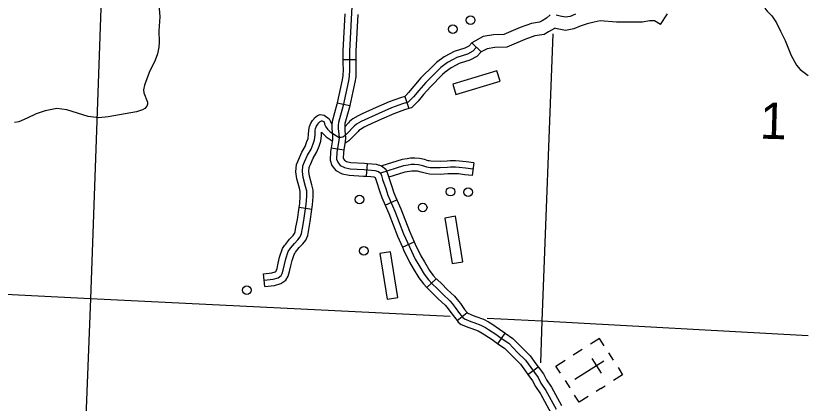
# Model space of a CAD drawing. Extents: x 653372 to 905732, y 627442 to 787275.
# Drawn here: x 896560 to 905732, y 695905 to 700393 of the extents above; entities that cross this region are included whole.
import ezdxf

# ---------------------------------------------------------------- set-up
doc = ezdxf.new("R2010")
doc.units = 0
for name, color, linetype in [('Level 32', 7, 'Continuous'), ('Level 35', 7, 'Continuous'), ('Level 45', 7, 'Continuous'), ('Level 46', 7, 'Continuous'), ('Level 5', 7, 'Continuous'), ('Level 56', 7, 'Continuous'), ('Level 57', 7, 'Continuous')]:
    doc.layers.add(name, color=color, linetype=linetype)

msp = doc.modelspace()

# ---------------------------------------------------------------- linework, layer by layer
at = {"layer": 'Level 32'}
for p, q in [((900346.9, 699887.7), (900496.3, 699888.9)), ((900279.8, 699385.3), (900425.8, 699354)), ((900209.8, 698865.1), (900357.4, 698842.1)), ((900619.9, 698533.7), (900631.6, 698682.6)), ((900835, 698200.5), (900972, 698260.1)), ((901034.3, 697713.6), (901170.8, 697774.2)), ((901319, 697245.2), (901427.6, 697347.7)), ((901667.6, 696861.2), (901783.6, 696955.3)), ((902139.7, 696594.1), (902223.5, 696717.7)), ((902486.8, 696238.4), (902606.8, 696327.3))]:
    msp.add_line(p, q, dxfattribs=at)
for points in [[(900453, 700577), (900420.8, 699985.1), (900421.9, 699843.1), (900422.6, 699768.5), (900420.5, 699693.3), (900410.4, 699637.9), (900349.4, 699353.6), (900294.7, 699156.4), (900292.9, 699126.3), (900292.7, 699083.9), (900295.5, 699058.5), (900302.5, 698982.2), (900298.1, 698947), (900277.3, 698813.6), (900273.1, 698730.8), (900285.8, 698697.1), (900314.9, 698660.4), (900363.1, 698634.5), (900428.7, 698619.4), (900590.5, 698611), (900675.6, 698604.3), (900717.1, 698599.5), (900759, 698588.3), (900781.1, 698571.6), (900791.7, 698543.4), (900806.3, 698498.2), (900842.4, 698390.6), (900867.1, 698313.9), (900947.3, 698129.7), (901047.2, 697868.4), (901115.5, 697714.9), (901183.5, 697575.3), (901225.8, 697504.3), (901285.5, 697400.3), (901335.9, 697336.1), (901379.8, 697289.6), (901437.1, 697233.7), (901502.2, 697168.7), (901582.9, 697091.9), (901611.7, 697060.5), (901645.7, 697014.6), (901695.6, 696945.3), (901734.6, 696897.1), (901754.6, 696881.5), (901828.9, 696850.7), (901862.7, 696840.2), (901941.9, 696810.5), (901995.8, 696782.6), (902031.4, 696760.2), (902115.9, 696703.1), (902179.8, 696657.1), (902265.9, 696598.7), (902368.6, 696493.8), (902458.6, 696405), (902520.2, 696318.8), (902605.2, 696204), (902639.1, 696137.8), (902696.1, 696050.4), (902814.7, 695835.8)], [(900369.5, 700417.4), (900346.2, 699986.8), (900346.9, 699887.7)], [(900518.6, 700409.3), (900495.5, 699983.4), (900496.3, 699888.9)], [(900346.9, 699887.7), (900347.3, 699842.4), (900347.9, 699769.3), (900346, 699701.1), (900337.1, 699652.4), (900279.8, 699385.3)], [(900496.3, 699888.9), (900496.6, 699843.7), (900497.3, 699767.8), (900494.9, 699685.5), (900483.6, 699623.4), (900425.8, 699354)], [(900279.8, 699385.3), (900276.8, 699371.4), (900220.7, 699168.8), (900218.3, 699128.8), (900217.9, 699079.9), (900221.2, 699050.9), (900227.4, 698983.4), (900224.2, 698957.3), (900209.8, 698865.1)], [(900425.8, 699354), (900421.9, 699335.7), (900368.8, 699144.1), (900367.6, 699123.8), (900367.4, 699087.9), (900369.8, 699066.1), (900377.5, 698981), (900372.1, 698936.7), (900357.4, 698842.1)], [(900209.8, 698865.1), (900203, 698821.3), (900197.7, 698719.1), (900220, 698659.8), (900266, 698601.9), (900336.6, 698563.9), (900418.3, 698545.1), (900585.7, 698536.4), (900619.9, 698533.7)], [(900357.4, 698842.1), (900351.7, 698805.9), (900348.4, 698742.5), (900351.5, 698734.3), (900363.8, 698718.9), (900389.6, 698705), (900439.1, 698693.6), (900595.4, 698685.5), (900631.6, 698682.6)], [(900631.6, 698682.6), (900682.8, 698678.6), (900731.1, 698673.1), (900792.3, 698656.6), (900843.4, 698618.2), (900862.2, 698568), (900877.3, 698521.6), (900913.4, 698413.9), (900937, 698340.3), (900972, 698260.1)], [(900619.9, 698533.7), (900668.5, 698529.9), (900703.1, 698526), (900720.2, 698521.3), (900721.2, 698518.7), (900735.4, 698474.9), (900771.5, 698367.3), (900797.1, 698287.5), (900835, 698200.5)], [(900972, 698260.1), (901016.4, 698157.9), (901116.2, 697896.9), (901170.8, 697774.2)], [(900835, 698200.5), (900878.1, 698101.4), (900978.2, 697839.9), (901034.3, 697713.6)], [(901034.3, 697713.6), (901047.8, 697683.3), (901117.8, 697539.8), (901161.3, 697466.7), (901223.4, 697358.4), (901279.3, 697287.3), (901319, 697245.2)], [(901170.8, 697774.2), (901183.1, 697746.4), (901249.3, 697610.9), (901290.3, 697542), (901347.5, 697442.2), (901392.6, 697384.9), (901427.6, 697347.7)], [(901427.6, 697347.7), (901433.1, 697342), (901489.6, 697286.9), (901554.3, 697222.1), (901636.2, 697144.2), (901669.4, 697108.1), (901706, 697058.6), (901754.9, 696990.6), (901783.6, 696955.3)], [(901319, 697245.2), (901326.6, 697237.2), (901384.7, 697180.6), (901450, 697115.2), (901529.6, 697039.5), (901554, 697012.9), (901585.4, 696970.6), (901636.2, 696899.9), (901667.6, 696861.2)], [(901783.6, 696955.3), (901787.3, 696950.7), (901792.6, 696946.6), (901854.4, 696921), (901886.9, 696910.8), (901972.3, 696878.9), (902032.9, 696847.4), (902072.1, 696822.8), (902158.7, 696764.3), (902222.6, 696718.3), (902223.5, 696717.7)], [(901667.6, 696861.2), (901681.9, 696843.6), (901716.6, 696816.4), (901803.4, 696780.5), (901838.4, 696769.5), (901911.5, 696742.2), (901958.7, 696717.7), (901990.6, 696697.6), (902073.2, 696641.8), (902137, 696595.9), (902139.7, 696594.1)], [(902223.5, 696717.7), (902314, 696656.3), (902421.5, 696546.5), (902515.6, 696453.6), (902580.6, 696362.7), (902606.8, 696327.3)], [(902139.7, 696594.1), (902217.7, 696541.1), (902315.7, 696441.1), (902401.5, 696356.3), (902459.8, 696274.8), (902486.8, 696238.4)], [(902606.8, 696327.3), (902668.9, 696243.5), (902703.8, 696175.3), (902760.1, 696088.9), (902877.6, 695876.4), (902876.7, 695877.6)], [(902486.8, 696238.4), (902541.5, 696164.5), (902574.4, 696100.3), (902632.1, 696011.8), (902751.9, 695795.1), (902757.1, 695788.2)]]:
    msp.add_lwpolyline(points, dxfattribs=at)
at = {"layer": 'Level 35'}
for points in [[(905186.2, 700575.4), (905240.1, 700471.6), (905258.5, 700447.3), (905282.8, 700418.9), (905313.2, 700394.4), (905363.8, 700313.1), (905410.9, 700216.5), (905466.3, 700106.7), (905537, 699932.1), (905596.8, 699821.9), (905638.5, 699771.1), (905701.3, 699725.9), (905732, 699700.6)], [(898217.2, 700523.7), (898225.2, 700383.1), (898216.7, 700217.9), (898217.9, 700088.4), (898213.7, 700029.7), (898199.1, 699951.3), (898173.6, 699878.1), (898104.8, 699737.1), (898050.9, 699590.8), (898039.7, 699535.2), (898042, 699502.3), (898084.6, 699392.8), (898084.1, 699370.9), (898076.6, 699346.2), (898053.1, 699317.8), (898026.8, 699303.4), (897955.5, 699279), (897630.3, 699221.1), (897520.5, 699212.4), (897396.2, 699226), (897151.6, 699304.9), (897035.3, 699318.3), (896900.1, 699293.2), (896794.7, 699257.6), (896691.9, 699206), (896593.4, 699165.2), (896544.3, 699155.3)]]:
    msp.add_lwpolyline(points, dxfattribs=at)
at = {"layer": 'Level 45'}
for p, q in [((901840.1, 700079.6), (901948.1, 699976.4)), ((901061.8, 699459.4), (901108, 699317.4)), ((901861.5, 698690.4), (901844.4, 698542)), ((899987.7, 698149.3), (899839.9, 698170.7)), ((899444.3, 697256.4), (899427.8, 697404.8))]:
    msp.add_line(p, q, dxfattribs=at)
for points in [[(901894.1, 700028), (901850.3, 699982.1), (901787.4, 699949.5), (901664.7, 699911.6), (901621.4, 699888.2), (901557.5, 699853.4), (901479.6, 699796.2), (901304.4, 699621.6), (901223.5, 699529.6), (901162.2, 699453.6), (901125, 699415.5), (901100.8, 699393.5), (901037.2, 699372.9), (900909, 699328.7), (900760.5, 699261.9), (900557.1, 699169.6), (900505.4, 699139.1), (900477.4, 699116.3), (900466.6, 699102.4), (900404.4, 699038.2), (900370, 699002.9), (900344.1, 698987.6), (900325.1, 698983.4), (900302.5, 698982.2)], [(901840.1, 700079.6), (901804.9, 700042.7), (901759, 700018.9), (901635.6, 699980.8), (901585.8, 699953.8), (901517.4, 699916.6), (901430.9, 699853.1), (901395.4, 699817.8)], [(901948.1, 699976.4), (901895.7, 699921.5), (901815.8, 699880.2), (901693.8, 699842.4), (901657, 699822.5), (901597.6, 699790.2), (901528.3, 699739.4), (901500.9, 699712)], [(901395.4, 699817.8), (901250, 699672.8), (901166.3, 699577.7), (901106.3, 699503.2), (901073.1, 699469.3), (901062.5, 699459.6), (901061.8, 699459.4)], [(901500.9, 699712), (901358.9, 699570.4), (901280.6, 699481.5), (901218.1, 699404), (901176.9, 699361.7), (901139.1, 699327.5), (901108, 699317.4)], [(901061.8, 699459.4), (901013.5, 699443.7), (900881.5, 699398.2), (900729.8, 699329.9), (900568.4, 699256.7)], [(900568.4, 699256.7), (900522.6, 699236), (900462.6, 699200.5), (900423.6, 699168.8), (900410.1, 699151.5), (900367.5, 699107.4)], [(901108, 699317.4), (901060.9, 699302), (900936.5, 699259.2), (900791.3, 699193.8), (900630.1, 699120.7)], [(899436.1, 697330.6), (899539.7, 697342.1), (899595.5, 697358.9), (899629.7, 697383.1), (899644.1, 697408.3), (899656.1, 697447.8), (899668.8, 697512.8), (899685.2, 697577.6), (899713.1, 697663.9), (899739.5, 697699.4), (899784.6, 697756.2), (899824.8, 697799.6), (899851.1, 697831.5), (899867.7, 697869.9), (899876.7, 697931.3), (899893.8, 698021.5), (899920.9, 698209.4), (899927.2, 698299.9), (899928.1, 698365.6), (899915.1, 698416.5), (899886.3, 698518.8), (899877.4, 698588), (899881.1, 698653.3), (899902.5, 698702.6), (899937.3, 698778.5), (899977.9, 698848.6), (900000.5, 698909.6), (900018.1, 698956.3), (900023.8, 699011.9), (900025.3, 699062.6), (900029.6, 699087.9), (900041.2, 699113), (900057.8, 699137.3), (900067.2, 699151.5), (900081.3, 699167.4), (900091.5, 699174.4), (900097, 699177.9), (900107.9, 699176.6), (900129.2, 699163.3), (900133, 699138.7), (900148.5, 699107.4), (900166.7, 699079.7), (900198.4, 699048.9), (900302.5, 698982.2)], [(899822.7, 698706.3), (899834.3, 698733), (899870.9, 698812.9), (899910, 698880.5), (899930.5, 698935.8), (899944.8, 698973.6), (899949.2, 699016.8), (899950.8, 699070.1), (899957.7, 699110.3), (899976, 699150), (899995.8, 699179), (900007.9, 699197.1), (900018.9, 699209.5)], [(900018.9, 699209.5), (900031.5, 699223.8), (900050.5, 699236.9), (900081.2, 699248), (900129, 699241.8), (900187.8, 699200.5), (900205.1, 699161.5), (900218.3, 699134.6)], [(900630.1, 699120.7), (900591.6, 699103.3), (900548.2, 699077.6), (900531.1, 699063.7), (900523.1, 699053.4), (900458, 698986.2), (900416.5, 698943.6), (900368.8, 698915.5)], [(899959.7, 698646.9), (899970.7, 698672.2), (900003.7, 698744.2), (900045.7, 698816.7), (900070.4, 698883.4), (900091.4, 698939), (900098.4, 699007), (900099.5, 699046)], [(900099.5, 699046), (900108.8, 699031.8), (900151.8, 698990), (900222.2, 698944.9)], [(899839.9, 698170.7), (899846.6, 698217.3), (899852.5, 698303), (899853.3, 698356.7), (899843, 698397.1), (899813, 698503.8), (899802.5, 698585.3), (899807.3, 698670.8), (899822.7, 698706.3)], [(901343.4, 698712.1), (901335.1, 698713.7), (901290.2, 698727), (901232.4, 698739.5), (901178.6, 698744.3), (901127.2, 698744.5), (901088.7, 698734.7), (901031.1, 698726.6), (900798.3, 698655)], [(901861.5, 698690.4), (901774.7, 698700.4), (901697.2, 698710.4), (901649.9, 698712.8), (901588.5, 698712.6), (901551.8, 698709.6), (901472.3, 698705.6), (901365.5, 698707.8), (901343.4, 698712.1)], [(899987.7, 698149.3), (899995.2, 698201.5), (900001.8, 698296.8), (900003, 698374.4), (899987.2, 698435.9), (899959.7, 698533.7), (899952.4, 698590.6), (899954.9, 698635.8), (899959.7, 698646.9)], [(901853, 698616.2), (901765.6, 698626.3), (901690.5, 698636), (901648.1, 698638.1), (901591.6, 698637.9), (901556.6, 698635.1), (901473.5, 698630.9), (901357.6, 698633.3), (901317.3, 698641), (901271.7, 698654.6), (901221.1, 698665.5), (901175.1, 698669.6), (901136.4, 698669.8), (901103.2, 698661.3), (901047.4, 698653.5), (900781.1, 698571.6)], [(901315.2, 698565.4), (901299.6, 698568.4), (901253.2, 698582.2), (901209.9, 698591.5), (901171.5, 698595), (901145.6, 698595.1), (901117.6, 698588), (901063.6, 698580.4), (900876.8, 698522.9)], [(901844.4, 698542), (901756.6, 698552.2), (901683.8, 698561.6), (901646.4, 698563.5), (901594.7, 698563.2), (901561.5, 698560.6), (901474.6, 698556.2), (901349.7, 698558.7), (901315.2, 698565.4)], [(899669.4, 697730.3), (899680.3, 697744.9), (899727.9, 697804.8), (899768.6, 697848.8), (899786.8, 697870.8), (899795.2, 697890.4), (899803, 697943.7), (899820.1, 698033.8), (899839.9, 698170.7)], [(899789.2, 697641.2), (899798.7, 697653.9), (899841.3, 697707.5), (899881.1, 697750.5), (899915.5, 697792.2), (899940.1, 697849.3), (899950.3, 697918.9), (899967.4, 698009.2), (899987.7, 698149.3)], [(899427.8, 697404.8), (899524.8, 697415.6), (899562.4, 697426.9), (899573.1, 697434.5), (899575, 697437.9), (899583.5, 697465.9), (899595.9, 697529.1), (899613.4, 697598.2), (899645.8, 697698.5), (899669.4, 697730.3)], [(899444.3, 697256.4), (899554.7, 697268.7), (899628.7, 697290.8), (899686.4, 697331.7), (899713.1, 697378.6), (899728.6, 697429.7), (899741.7, 697496.4), (899757, 697557), (899780.3, 697629.2), (899789.2, 697641.2)]]:
    msp.add_lwpolyline(points, dxfattribs=at)
at = {"layer": 'Level 46'}
for points in [[(902745, 700404.1), (902704.9, 700366.1), (902652.7, 700336.8), (902623.8, 700320.6), (902531, 700304.8), (902398.9, 700257.8), (902209.8, 700177.3), (902089.2, 700173.6), (901968.1, 700154), (901840.1, 700079.6)], [(903039.7, 700413.7), (902976.6, 700386.1), (902923, 700376.4), (902862, 700387.4), (902813.6, 700402.1)], [(904021.6, 700291.8), (904102.1, 700417.6)], [(904021.6, 700291.8), (903955, 700334.4), (903896.4, 700336.1), (903814.5, 700319.1), (903715.7, 700317.7), (903514.5, 700319.4), (903324.2, 700336.2), (903254.9, 700317.6), (903173.6, 700300.7), (903093.2, 700274), (903020.4, 700242.3), (902923.1, 700224.7), (902827, 700241.9), (902799.7, 700250.2), (902794.1, 700245), (902725.9, 700206.6), (902674.4, 700177.7), (902568.9, 700159.7), (902453.2, 700118.6), (902242.5, 700028.9), (902103.5, 700024.6), (902017.5, 700010.7), (901948.1, 699976.4)]]:
    msp.add_lwpolyline(points, dxfattribs=at)
at = {"layer": 'Level 5'}
for points in [[(897607.7, 702219), (897426.3, 697114.6)], [(902777, 700183.9), (902648.8, 696856.6)], [(897426.3, 697114.6), (892196.1, 697381)], [(897426.3, 697114.6), (897270.3, 693203.7)], [(901586.1, 696909.1), (897426.3, 697114.6)], [(902648.8, 696856.6), (902017.9, 696887.8)], [(902648.8, 696856.6), (902634.5, 696373.5)], [(905732, 696685), (902648.8, 696856.6)]]:
    msp.add_lwpolyline(points, dxfattribs=at)
at = {"layer": 'Level 56'}
for centre in [(901824.8, 700341.6), (901620, 700237.3), (901592.8, 698355.7), (901796.5, 698351.2), (900537.4, 698264.9), (901270, 698172.3), (900587.1, 697671.2), (899234.8, 697214.2)]:
    msp.add_circle(centre, 49.8, dxfattribs=at)
at = {"layer": 'Level 57'}
for p, q in [((902129.6, 699754), (901617.2, 699599.3)), ((902165.5, 699634.8), (902129.6, 699754)), ((901653.2, 699480.2), (902165.5, 699634.8)), ((901617.2, 699599.3), (901653.2, 699480.2)), ((901649, 698070.3), (901526.2, 698050.1)), ((901735.7, 697542.2), (901649, 698070.3)), ((901526.2, 698050.1), (901612.9, 697522)), ((900895.8, 697659.4), (900773, 697639.3)), ((900773, 697639.3), (900859.8, 697111.2)), ((900982.6, 697131.3), (900895.8, 697659.4)), ((901612.9, 697522), (901735.7, 697542.2)), ((900859.8, 697111.2), (900982.6, 697131.3)), ((903117, 696528.4), (903011.9, 696461.7)), ((903229.2, 696422.8), (903336.4, 696253.9)), ((903477.7, 696402.9), (903424.4, 696487)), ((903366.7, 696392), (903030.4, 696178.6)), ((903198.5, 696285.3), (903198.5, 696285.3)), ((903198.5, 696285.3), (903198.5, 696285.3)), ((902919.9, 696166.9), (902973.3, 696082.8)), ((903331.9, 696075.2), (903278.6, 696041.3)), ((903331.9, 696075.2), (903383.7, 696108))]:
    msp.add_line(p, q, dxfattribs=at)
for points in [[(903370.7, 696571.5), (903317.4, 696655.6), (903212.3, 696588.9)], [(902866.3, 696251.4), (902812.9, 696335.5), (902918, 696402.1)], [(903530.8, 696319.3), (903584.1, 696235.2), (903479, 696168.5)], [(903184.8, 695981.8), (903079.7, 695915.1), (903026.3, 695999.2)]]:
    msp.add_lwpolyline(points, dxfattribs=at)

# ---------------------------------------------------------------- texts
at = {"layer": 'Level 5'}
msp.add_text('1', height=420.6, rotation=358.35182, dxfattribs=at).set_placement((905167.8, 698970.7))

doc.saveas('drawing.dxf')
